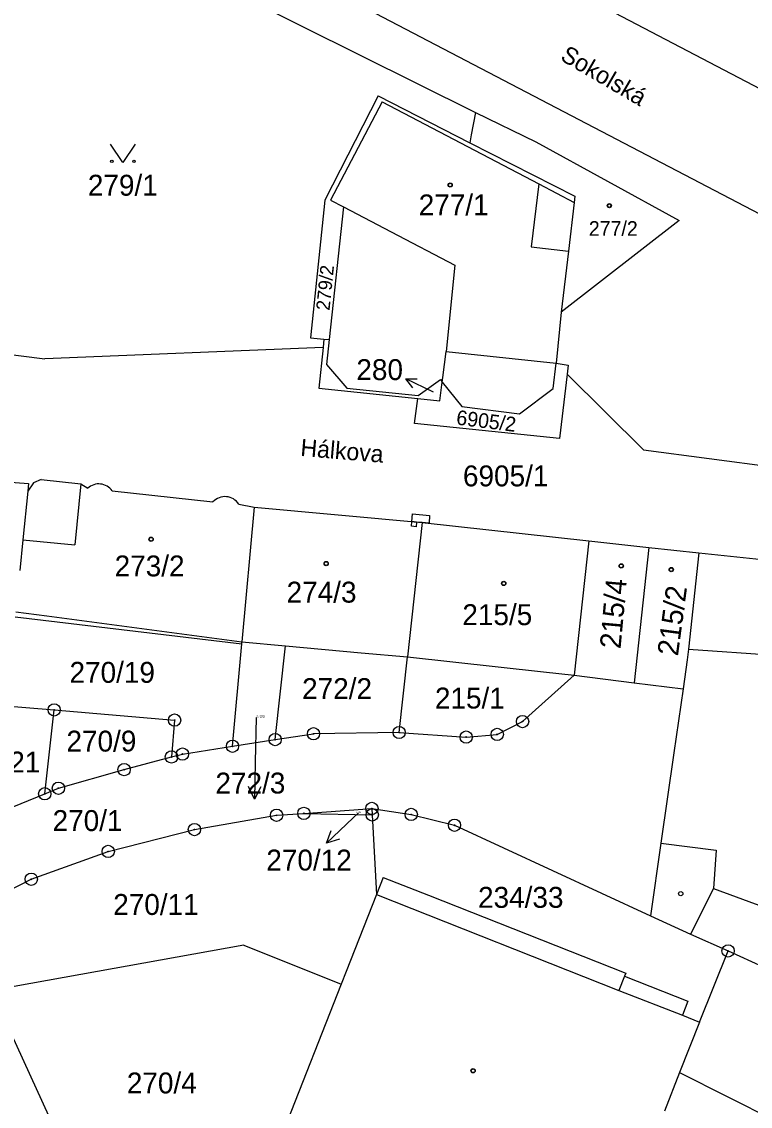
# Model space of a CAD drawing. Extents: x -593183 to -588034, y -1130415 to -1124994.
# Drawn here: x -590873.1 to -590813.8, y -1128544.4 to -1128456.2 of the extents above; entities that cross this region are included whole.
import ezdxf

# ---------------------------------------------------------------- set-up
doc = ezdxf.new("R2010")
doc.units = 0
for name, color, linetype in [('Vrstva 1', 7, 'Continuous'), ('Vrstva 15', 7, 'Continuous'), ('Vrstva 16', 7, 'Continuous'), ('Vrstva 18', 7, 'Continuous'), ('Vrstva 19', 7, 'Continuous'), ('Vrstva 24', 7, 'Continuous'), ('Vrstva 25', 7, 'Continuous'), ('Vrstva 27', 7, 'Continuous'), ('Vrstva 4', 7, 'Continuous')]:
    doc.layers.add(name, color=color, linetype=linetype)

msp = doc.modelspace()

# ---------------------------------------------------------------- linework, layer by layer
at = {"layer": 'Vrstva 1'}
for p, q in [((-590868.31, -1128432.73), (-590809.04, -1128463.75)), ((-590872.55, -1128440.77), (-590765.28, -1128496.82)), ((-590873.69, -1128444.94), (-590836.14, -1128463.61)), ((-590844.08, -1128462.26), (-590848.4, -1128470.73)), ((-590843.75, -1128462.73), (-590847.94, -1128470.72)), ((-590844.08, -1128462.26), (-590836.61, -1128466.07)), ((-590843.75, -1128462.73), (-590831, -1128469.41)), ((-590836.14, -1128463.61), (-590836.49, -1128465.43)), ((-590836.14, -1128463.61), (-590831.24, -1128466)), ((-590836.49, -1128465.43), (-590836.61, -1128466.07)), ((-590836.61, -1128466.07), (-590828.08, -1128470.42)), ((-590831.24, -1128466), (-590819.58, -1128472.39)), ((-590831, -1128469.41), (-590828.12, -1128470.92)), ((-590848.4, -1128470.73), (-590849.58, -1128481.92)), ((-590847.94, -1128470.72), (-590846.9, -1128471.27)), ((-590828.12, -1128470.92), (-590828.57, -1128474.89)), ((-590828.08, -1128470.42), (-590828.12, -1128470.92)), ((-590846.9, -1128471.27), (-590848.06, -1128482.07)), ((-590819.58, -1128472.39), (-590829.18, -1128479.84)), ((-590828.57, -1128474.89), (-590829.18, -1128479.84)), ((-590829.18, -1128479.84), (-590829.59, -1128483.99)), ((-590849.58, -1128481.92), (-590848.48, -1128482.03)), ((-590848.48, -1128482.03), (-590848.55, -1128482.7)), ((-590848.48, -1128482.03), (-590848.06, -1128482.07)), ((-590848.06, -1128482.07), (-590848.27, -1128484.08)), ((-590875.5, -1128483.08), (-590871.18, -1128483.63)), ((-590848.55, -1128482.7), (-590871.18, -1128483.63)), ((-590848.55, -1128482.7), (-590848.89, -1128486.01)), ((-590848.27, -1128484.08), (-590846.63, -1128486.02)), ((-590829.84, -1128486.05), (-590829.59, -1128483.99)), ((-590829.59, -1128483.99), (-590828.6, -1128484.16)), ((-590828.6, -1128484.16), (-590828.69, -1128484.88)), ((-590828.69, -1128484.88), (-590829.31, -1128490.12)), ((-590828.69, -1128484.88), (-590822.47, -1128491.04)), ((-590848.89, -1128486.01), (-590840.85, -1128486.85)), ((-590846.63, -1128486.02), (-590840.82, -1128486.62)), ((-590840.82, -1128486.62), (-590839.01, -1128485.31)), ((-590839.04, -1128487.04), (-590838.85, -1128485.52)), ((-590839.01, -1128485.31), (-590838.85, -1128485.52)), ((-590838.85, -1128485.52), (-590837.27, -1128487.51)), ((-590841.11, -1128488.9), (-590840.85, -1128486.85)), ((-590840.85, -1128486.85), (-590839.04, -1128487.04)), ((-590832.58, -1128488.11), (-590829.84, -1128486.05)), ((-590837.27, -1128487.51), (-590832.58, -1128488.11)), ((-590829.31, -1128490.12), (-590841.11, -1128488.9)), ((-590822.47, -1128491.04), (-590765.9, -1128498.4)), ((-590885.27, -1128492.79), (-590872.53, -1128493.78)), ((-590872.12, -1128493.72), (-590872.58, -1128494.4)), ((-590872.53, -1128493.78), (-590872.58, -1128494.4)), ((-590871.5, -1128493.45), (-590872.12, -1128493.72)), ((-590871.5, -1128493.45), (-590868.26, -1128493.79)), ((-590868.26, -1128493.79), (-590867.69, -1128494.15)), ((-590872.58, -1128494.4), (-590872.98, -1128498.35)), ((-590865.72, -1128494.37), (-590857.51, -1128495.25)), ((-590855.41, -1128495.44), (-590854.15, -1128495.69)), ((-590854.15, -1128495.69), (-590855.15, -1128506.64)), ((-590854.15, -1128495.69), (-590840.49, -1128496.94)), ((-590840.49, -1128496.94), (-590841.69, -1128507.87)), ((-590840.49, -1128496.94), (-590826.93, -1128498.43)), ((-590872.98, -1128498.35), (-590873.22, -1128500.83)), ((-590826.93, -1128498.43), (-590828.13, -1128509.36)), ((-590826.93, -1128498.43), (-590822.04, -1128498.97)), ((-590822.04, -1128498.97), (-590823.23, -1128509.97)), ((-590822.04, -1128498.97), (-590817.99, -1128499.41)), ((-590817.99, -1128499.41), (-590818.83, -1128507.24)), ((-590817.99, -1128499.41), (-590802.05, -1128501.08)), ((-590873.56, -1128504.19), (-590871.02, -1128504.53)), ((-590871.02, -1128504.53), (-590855.15, -1128506.64)), ((-590855.92, -1128515.13), (-590855.16, -1128506.79)), ((-590855.16, -1128506.79), (-590855.15, -1128506.64)), ((-590855.15, -1128506.64), (-590851.61, -1128506.96)), ((-590852.45, -1128514.59), (-590851.61, -1128506.96)), ((-590851.61, -1128506.96), (-590845.44, -1128507.53)), ((-590845.44, -1128507.53), (-590841.69, -1128507.87)), ((-590842.36, -1128514.01), (-590841.69, -1128507.87)), ((-590841.69, -1128507.87), (-590830.62, -1128509.09)), ((-590818.92, -1128508.09), (-590819.26, -1128510.46)), ((-590818.83, -1128507.24), (-590818.92, -1128508.09)), ((-590832.32, -1128513.12), (-590828.13, -1128509.36)), ((-590830.62, -1128509.09), (-590828.13, -1128509.36)), ((-590828.13, -1128509.36), (-590823.23, -1128509.97)), ((-590823.23, -1128509.97), (-590819.26, -1128510.46)), ((-590819.26, -1128510.46), (-590820.01, -1128515.66)), ((-590878.46, -1128511.49), (-590870.43, -1128512.17)), ((-590871.2, -1128518.99), (-590870.43, -1128512.17)), ((-590870.43, -1128512.17), (-590860.63, -1128513)), ((-590860.63, -1128513), (-590860.89, -1128516)), ((-590834.38, -1128514.16), (-590832.32, -1128513.12)), ((-590852.45, -1128514.59), (-590849.33, -1128514.11)), ((-590842.36, -1128514.01), (-590849.33, -1128514.11)), ((-590842.36, -1128514.01), (-590836.91, -1128514.38)), ((-590836.91, -1128514.38), (-590834.38, -1128514.16)), ((-590859.99, -1128515.76), (-590855.92, -1128515.13)), ((-590855.92, -1128515.13), (-590852.45, -1128514.59)), ((-590864.74, -1128517.03), (-590860.89, -1128516)), ((-590860.89, -1128516), (-590859.99, -1128515.76)), ((-590820.01, -1128515.66), (-590821.06, -1128523)), ((-590870.09, -1128518.54), (-590864.74, -1128517.03)), ((-590871.2, -1128518.99), (-590870.09, -1128518.54)), ((-590875.27, -1128520.64), (-590871.2, -1128518.99)), ((-590850.11, -1128520.58), (-590844.58, -1128520.18)), ((-590844.58, -1128520.18), (-590841.38, -1128520.67)), ((-590844.58, -1128520.18), (-590844.55, -1128520.71)), ((-590859.02, -1128521.9), (-590852.33, -1128520.74)), ((-590852.33, -1128520.74), (-590850.11, -1128520.58)), ((-590850.11, -1128520.58), (-590844.55, -1128520.71)), ((-590844.55, -1128520.71), (-590844.21, -1128527.19)), ((-590841.38, -1128520.67), (-590837.86, -1128521.55)), ((-590866.03, -1128523.68), (-590859.02, -1128521.9)), ((-590837.86, -1128521.55), (-590821.91, -1128528.92)), ((-590821.06, -1128523), (-590821.91, -1128528.92)), ((-590872.29, -1128525.94), (-590866.03, -1128523.68)), ((-590878.44, -1128529.06), (-590872.29, -1128525.94)), ((-590843.66, -1128525.79), (-590844.21, -1128527.19)), ((-590843.66, -1128525.79), (-590839.98, -1128527.24)), ((-590844.21, -1128527.19), (-590846.67, -1128533.43)), ((-590839.98, -1128527.24), (-590823.93, -1128533.58)), ((-590821.91, -1128528.92), (-590818.66, -1128530.39)), ((-590818.66, -1128530.39), (-590815.6, -1128531.77)), ((-590855.01, -1128531.31), (-590875.55, -1128535)), ((-590855.01, -1128531.31), (-590847.08, -1128534.46)), ((-590817.93, -1128537.55), (-590815.6, -1128531.77)), ((-590815.6, -1128531.77), (-590808.15, -1128535.13)), ((-590846.67, -1128533.43), (-590847.08, -1128534.46)), ((-590823.93, -1128533.58), (-590824.02, -1128533.81)), ((-590847.08, -1128534.46), (-590853.75, -1128551.39)), ((-590824.02, -1128533.81), (-590818.86, -1128535.84)), ((-590875.55, -1128535), (-590868.67, -1128550.01)), ((-590818.86, -1128535.84), (-590819.32, -1128537)), ((-590819.32, -1128537), (-590817.93, -1128537.55)), ((-590817.93, -1128537.55), (-590819.55, -1128541.66)), ((-590819.55, -1128541.66), (-590820.78, -1128544.78)), ((-590819.55, -1128541.66), (-590781.96, -1128560.6))]:
    msp.add_line(p, q, dxfattribs=at)
for centre, radius, start, end in [((-590866.8, -1128495.107), 1.307, 34.30541, 132.95036), ((-590856.535, -1128496.179), 1.346, 33.29348, 136.36687)]:
    msp.add_arc(centre, radius, start, end, dxfattribs=at)
at = {"layer": 'Vrstva 16'}
for p, q in [((-590854, -1128512.8), (-590854.07, -1128516.42)), ((-590845.67, -1128520.54), (-590846.11, -1128520.95))]:
    msp.add_line(p, q, dxfattribs=at)
at = {"layer": 'Vrstva 24'}
for centre, radius in [((-590870.43, -1128512.17), 0.5), ((-590870.43, -1128512.17), 0.0327), ((-590860.63, -1128513), 0.5), ((-590860.63, -1128513), 0.0327), ((-590832.32, -1128513.12), 0.5), ((-590832.32, -1128513.12), 0.0327), ((-590852.45, -1128514.59), 0.5), ((-590849.33, -1128514.11), 0.5), ((-590849.33, -1128514.11), 0.0327), ((-590842.36, -1128514.01), 0.5), ((-590842.36, -1128514.01), 0.0327), ((-590836.91, -1128514.38), 0.5), ((-590834.38, -1128514.16), 0.5), ((-590834.38, -1128514.16), 0.0327), ((-590855.92, -1128515.13), 0.5), ((-590855.92, -1128515.13), 0.0327), ((-590852.45, -1128514.59), 0.0327), ((-590836.91, -1128514.38), 0.0327), ((-590860.89, -1128516), 0.5), ((-590860.89, -1128516), 0.0327), ((-590859.99, -1128515.76), 0.5), ((-590859.99, -1128515.76), 0.0327), ((-590864.74, -1128517.03), 0.5), ((-590864.74, -1128517.03), 0.0327), ((-590871.2, -1128518.99), 0.5), ((-590870.09, -1128518.54), 0.5), ((-590870.09, -1128518.54), 0.0327), ((-590871.2, -1128518.99), 0.0327), ((-590852.33, -1128520.74), 0.5), ((-590850.11, -1128520.58), 0.5), ((-590844.58, -1128520.18), 0.5), ((-590844.55, -1128520.71), 0.5), ((-590844.58, -1128520.18), 0.0327), ((-590841.38, -1128520.67), 0.5), ((-590852.33, -1128520.74), 0.0327), ((-590850.11, -1128520.58), 0.0327), ((-590844.55, -1128520.71), 0.0327), ((-590841.38, -1128520.67), 0.0327), ((-590837.86, -1128521.55), 0.5), ((-590859.02, -1128521.9), 0.5), ((-590859.02, -1128521.9), 0.0327), ((-590837.86, -1128521.55), 0.0327), ((-590866.03, -1128523.68), 0.5), ((-590866.03, -1128523.68), 0.0327), ((-590872.29, -1128525.94), 0.5), ((-590872.29, -1128525.94), 0.0327), ((-590815.6, -1128531.77), 0.5), ((-590815.6, -1128531.77), 0.0327)]:
    msp.add_circle(centre, radius, dxfattribs=at)
at = {"layer": 'Vrstva 25'}
for p, q in [((-590839.58, -1128486.34), (-590841.826, -1128485.266)), ((-590854.07, -1128516.42), (-590854.132, -1128519.419)), ((-590846.11, -1128520.95), (-590848.284, -1128523.017))]:
    msp.add_line(p, q, dxfattribs=at)
for points in [[(-590863.84, -1128466.17), (-590864.84, -1128467.67), (-590865.84, -1128466.17)], [(-590841.257, -1128485.998), (-590841.826, -1128485.266), (-590840.899, -1128485.25)], [(-590853.611, -1128518.43), (-590854.132, -1128519.419), (-590854.611, -1128518.409)], [(-590847.215, -1128522.691), (-590848.284, -1128523.017), (-590847.904, -1128521.966)]]:
    msp.add_lwpolyline(points, dxfattribs=at)
for centre, radius in [((-590865.74, -1128467.57), 0.1), ((-590863.94, -1128467.57), 0.1), ((-590838.21, -1128469.5), 0.175), ((-590838.21, -1128469.5), 0.15), ((-590825.26, -1128471.18), 0.175), ((-590825.26, -1128471.18), 0.15), ((-590862.55, -1128498.3), 0.175), ((-590862.55, -1128498.3), 0.15), ((-590848.3, -1128500.28), 0.175), ((-590848.3, -1128500.28), 0.15), ((-590824.29, -1128500.47), 0.175), ((-590824.29, -1128500.47), 0.15), ((-590820.22, -1128500.77), 0.175), ((-590820.22, -1128500.77), 0.15), ((-590833.85, -1128501.89), 0.175), ((-590833.85, -1128501.89), 0.15), ((-590819.45, -1128527.11), 0.175), ((-590836.35, -1128541.51), 0.175), ((-590836.35, -1128541.51), 0.15)]:
    msp.add_circle(centre, radius, dxfattribs=at)
at = {"layer": 'Vrstva 27'}
for p, q in [((-590841.34, -1128496.86), (-590841.27, -1128496.23)), ((-590841.27, -1128496.23), (-590839.9, -1128496.38)), ((-590839.9, -1128496.38), (-590839.91, -1128497)), ((-590841.37, -1128497.24), (-590841.34, -1128496.86)), ((-590840.97, -1128497.28), (-590841.37, -1128497.24)), ((-590840.94, -1128496.9), (-590841.34, -1128496.86)), ((-590841.34, -1128496.86), (-590840.94, -1128496.9)), ((-590840.94, -1128496.9), (-590840.97, -1128497.28)), ((-590840.49, -1128496.94), (-590840.94, -1128496.9)), ((-590839.91, -1128497), (-590840.49, -1128496.94))]:
    msp.add_line(p, q, dxfattribs=at)
at = {"layer": 'Vrstva 4'}
for p, q in [((-590831, -1128469.41), (-590831.61, -1128474.53)), ((-590846.9, -1128471.27), (-590843, -1128473.32)), ((-590843, -1128473.32), (-590837.83, -1128476.03)), ((-590831.61, -1128474.53), (-590828.57, -1128474.89)), ((-590837.83, -1128476.03), (-590838.53, -1128483.04)), ((-590838.8, -1128485.15), (-590838.53, -1128483.04)), ((-590838.53, -1128483.04), (-590829.59, -1128483.99)), ((-590838.85, -1128485.52), (-590838.8, -1128485.15)), ((-590868.26, -1128493.79), (-590868.76, -1128498.75)), ((-590872.98, -1128498.35), (-590868.76, -1128498.75)), ((-590873.6, -1128504.61), (-590855.16, -1128506.79)), ((-590818.83, -1128507.24), (-590808.2, -1128507.96)), ((-590821.06, -1128523), (-590816.58, -1128523.58)), ((-590816.58, -1128523.58), (-590816.78, -1128526.69)), ((-590844.21, -1128527.19), (-590824.48, -1128534.97)), ((-590816.78, -1128526.69), (-590818.66, -1128530.39)), ((-590816.78, -1128526.69), (-590812.59, -1128528.24)), ((-590824.02, -1128533.81), (-590824.48, -1128534.97)), ((-590824.48, -1128534.97), (-590819.32, -1128537))]:
    msp.add_line(p, q, dxfattribs=at)

# ---------------------------------------------------------------- texts
at = {"layer": 'Vrstva 15'}
for s, rotation, p in [('Sokolská', 329.74353, (-590829.33, -1128459.3)), ('Hálkova', 355.23306, (-590850.43, -1128491.52))]:
    msp.add_text(s, height=1.4, rotation=rotation, dxfattribs=at).set_placement(p)
at = {"layer": 'Vrstva 16'}
for s, p in [('280', (-590845.843, -1128485.36)), ('272/3', (-590857.311, -1128518.97)), ('270/12', (-590853.169, -1128525.23))]:
    msp.add_text(s, height=1.7, dxfattribs=at).set_placement(p)
at = {"layer": 'Vrstva 18'}
for s, height, p in [('279/1', 1.7, (-590867.69, -1128470.37)), ('280', 0.01, (-590839.58, -1128486.34)), ('6905/1', 1.7, (-590837.17, -1128494)), ('270/19', 1.7, (-590869.184, -1128509.97)), ('272/2', 1.7, (-590850.259, -1128511.29)), ('215/1', 1.7, (-590839.45, -1128512.06)), ('272/3', 0.2, (-590854, -1128512.8)), ('270/9', 1.7, (-590869.432, -1128515.56)), ('270/21', 1.7, (-590878.509, -1128517.26)), ('270/1', 1.7, (-590870.56, -1128522.02)), ('270/12', 0.1, (-590845.873, -1128520.54)), ('234/33', 1.7, (-590835.943, -1128528.26)), ('270/11', 1.7, (-590865.626, -1128528.84)), ('270/4', 1.7, (-590864.52, -1128543.35))]:
    msp.add_text(s, height=height, dxfattribs=at).set_placement(p)
for s, height, rotation, p in [('279/2', 1.1, 84.19329, (-590848.03, -1128479.74)), ('6905/2', 1.19, 352.87272, (-590837.76, -1128488.97))]:
    msp.add_text(s, height=height, rotation=rotation, dxfattribs=at).set_placement(p)
at = {"layer": 'Vrstva 19'}
for s, height, p in [('277/1', 1.7, (-590840.77, -1128471.97)), ('277/2', 1.19, (-590826.93, -1128473.63)), ('273/2', 1.7, (-590865.51, -1128501.32)), ('274/3', 1.7, (-590851.52, -1128503.45)), ('215/5', 1.7, (-590837.22, -1128505.28))]:
    msp.add_text(s, height=height, dxfattribs=at).set_placement(p)
for s, rotation, p in [('215/4', 84.76254, (-590824.35, -1128507.25)), ('215/2', 82.43991, (-590819.68, -1128507.84))]:
    msp.add_text(s, height=1.7, rotation=rotation, dxfattribs=at).set_placement(p)

doc.saveas('drawing.dxf')
